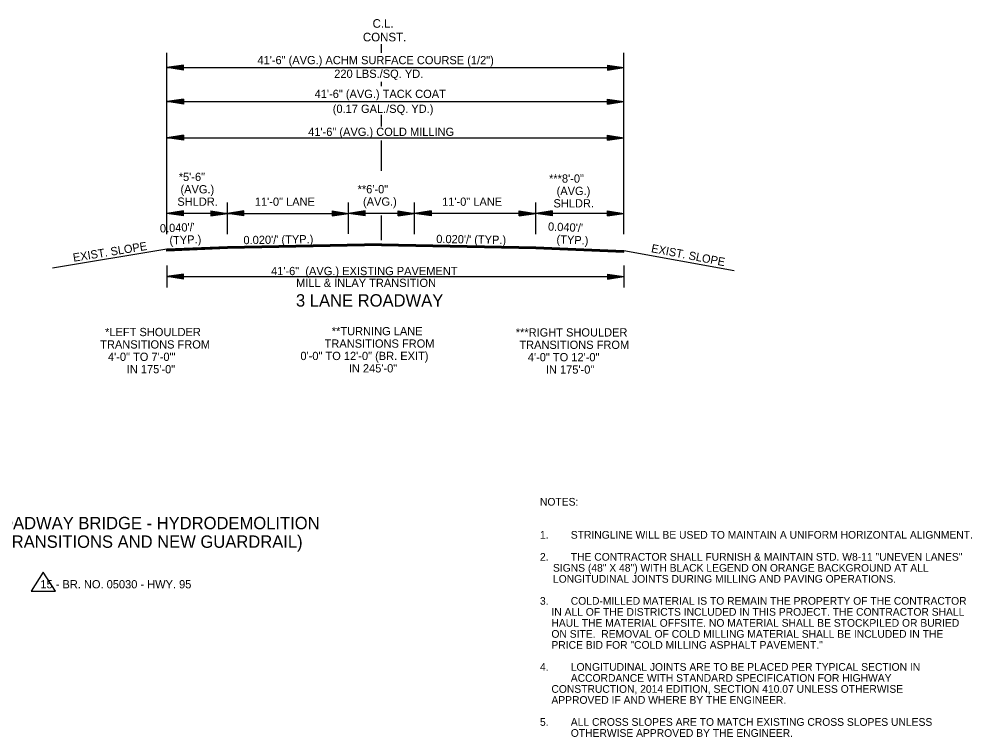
# Model space of a CAD drawing. Extents: x 542112 to 1930787, y -1968972 to 596640.
# Drawn here: x 544766 to 545631, y -1959870 to -1959218 of the extents above; entities that cross this region are included whole.
import ezdxf

# ---------------------------------------------------------------- set-up
doc = ezdxf.new("R2010")
doc.units = 0
for name, color, linetype in [('R_Border', 7, 'Continuous'), ('R_Border Notes', 7, 'Continuous'), ('R_Draft', 7, 'Continuous')]:
    doc.layers.add(name, color=color, linetype=linetype)

msp = doc.modelspace()

# ---------------------------------------------------------------- linework, layer by layer
at = {"layer": 'R_Border'}
for p, q in [((544787.78, -1959720.52), (544776.74, -1959737.82)), ((544798.82, -1959737.82), (544787.78, -1959720.52)), ((544776.74, -1959737.82), (544798.82, -1959737.82))]:
    msp.add_line(p, q, dxfattribs=at)
at = {"layer": 'R_Draft'}
for p, q in [((545095.05, -1959248.9), (545095.05, -1959241.04)), ((544900.05, -1959413.51), (544900.05, -1959248.87)), ((545315.05, -1959413.51), (545315.05, -1959248.87)), ((544915.05, -1959259.99), (544900.05, -1959262.24)), ((544915.05, -1959260.37), (544902.55, -1959262.24)), ((544915.05, -1959260.75), (544905.13, -1959262.24)), ((544915.05, -1959261.12), (544907.63, -1959262.24)), ((544915.05, -1959261.51), (544910.17, -1959262.24)), ((544915.05, -1959261.89), (544912.68, -1959262.24)), ((544915.05, -1959264.49), (544915.05, -1959259.99)), ((545300.05, -1959259.99), (545315.05, -1959262.24)), ((545300.05, -1959259.99), (545300.05, -1959264.49)), ((545300.05, -1959260.37), (545312.54, -1959262.24)), ((545300.05, -1959260.75), (545309.96, -1959262.24)), ((545300.05, -1959261.12), (545307.47, -1959262.24)), ((545300.05, -1959261.51), (545304.92, -1959262.24)), ((545300.05, -1959261.89), (545302.42, -1959262.24)), ((544900.05, -1959262.24), (545305.05, -1959262.24)), ((544915.05, -1959264.49), (544900.05, -1959262.24)), ((544915.05, -1959264.12), (544902.55, -1959262.24)), ((544915.05, -1959263.73), (544905.13, -1959262.24)), ((544915.05, -1959263.36), (544907.63, -1959262.24)), ((544915.05, -1959262.97), (544910.17, -1959262.24)), ((544915.05, -1959262.59), (544912.68, -1959262.24)), ((545300.05, -1959264.49), (545315.05, -1959262.24)), ((545300.05, -1959262.98), (545304.92, -1959262.24)), ((545300.05, -1959263.73), (545309.96, -1959262.24)), ((545300.05, -1959264.12), (545312.54, -1959262.24)), ((545300.05, -1959263.36), (545307.47, -1959262.24)), ((545300.05, -1959262.59), (545302.42, -1959262.24)), ((545095.05, -1959279.03), (545095.05, -1959275.35)), ((544900.05, -1959293.11), (545305.05, -1959293.11)), ((544915.25, -1959290.86), (544900.25, -1959293.11)), ((544915.25, -1959295.36), (544900.25, -1959293.11)), ((544915.25, -1959291.24), (544902.75, -1959293.11)), ((544915.25, -1959294.99), (544902.75, -1959293.11)), ((544915.25, -1959291.62), (544905.33, -1959293.11)), ((544915.25, -1959294.6), (544905.33, -1959293.11)), ((544915.25, -1959291.99), (544907.83, -1959293.11)), ((544915.25, -1959294.23), (544907.83, -1959293.11)), ((544915.25, -1959292.38), (544910.37, -1959293.11)), ((544915.25, -1959293.85), (544910.37, -1959293.11)), ((544915.25, -1959292.76), (544912.88, -1959293.11)), ((544915.25, -1959293.46), (544912.88, -1959293.11)), ((544915.25, -1959290.86), (544915.25, -1959295.36)), ((545300.05, -1959290.86), (545315.05, -1959293.11)), ((545300.05, -1959295.36), (545300.05, -1959290.86)), ((545300.05, -1959291.24), (545312.54, -1959293.11)), ((545300.05, -1959291.62), (545309.96, -1959293.11)), ((545300.05, -1959291.99), (545307.47, -1959293.11)), ((545300.05, -1959292.38), (545304.92, -1959293.11)), ((545300.05, -1959292.76), (545302.42, -1959293.11)), ((545300.05, -1959295.36), (545315.05, -1959293.11)), ((545300.05, -1959293.84), (545304.92, -1959293.11)), ((545300.05, -1959294.6), (545309.96, -1959293.11)), ((545300.05, -1959294.99), (545312.54, -1959293.11)), ((545300.05, -1959294.23), (545307.47, -1959293.11)), ((545300.05, -1959293.46), (545302.42, -1959293.11)), ((545095.05, -1959315.78), (545095.05, -1959305.26)), ((544900.05, -1959326.04), (545305.05, -1959326.04)), ((544915.25, -1959323.79), (544900.25, -1959326.04)), ((544915.25, -1959328.29), (544900.25, -1959326.04)), ((544915.25, -1959324.17), (544902.75, -1959326.04)), ((544915.25, -1959327.92), (544902.75, -1959326.04)), ((544915.25, -1959324.55), (544905.33, -1959326.04)), ((544915.25, -1959327.53), (544905.33, -1959326.04)), ((544915.25, -1959324.92), (544907.83, -1959326.04)), ((544915.25, -1959327.16), (544907.83, -1959326.04)), ((544915.25, -1959325.31), (544910.37, -1959326.04)), ((544915.25, -1959326.78), (544910.37, -1959326.04)), ((544915.25, -1959325.69), (544912.88, -1959326.04)), ((544915.25, -1959326.39), (544912.88, -1959326.04)), ((544915.25, -1959323.79), (544915.25, -1959328.29)), ((545095.05, -1959356.18), (545095.05, -1959328.63)), ((545300.05, -1959323.79), (545315.05, -1959326.04)), ((545300.05, -1959328.29), (545300.05, -1959323.79)), ((545300.05, -1959324.17), (545312.54, -1959326.04)), ((545300.05, -1959324.55), (545309.96, -1959326.04)), ((545300.05, -1959324.92), (545307.47, -1959326.04)), ((545300.05, -1959325.31), (545304.92, -1959326.04)), ((545300.05, -1959325.69), (545302.42, -1959326.04)), ((545300.05, -1959328.29), (545315.05, -1959326.04)), ((545300.05, -1959326.77), (545304.92, -1959326.04)), ((545300.05, -1959327.53), (545309.96, -1959326.04)), ((545300.05, -1959327.92), (545312.54, -1959326.04)), ((545300.05, -1959327.16), (545307.47, -1959326.04)), ((545300.05, -1959326.39), (545302.42, -1959326.04)), ((544955.05, -1959413.51), (544955.05, -1959384.79)), ((545065.05, -1959413.34), (545065.05, -1959384.79)), ((545125.05, -1959413.51), (545125.05, -1959384.79)), ((545235.05, -1959413.51), (545235.05, -1959384.79)), ((544915.05, -1959392.43), (544900.05, -1959394.68)), ((544955.05, -1959394.68), (544900.05, -1959394.68)), ((544915.05, -1959396.93), (544900.05, -1959394.68)), ((544915.05, -1959392.8), (544902.55, -1959394.68)), ((544915.05, -1959396.55), (544902.55, -1959394.68)), ((544915.05, -1959393.19), (544905.13, -1959394.68)), ((544915.05, -1959396.17), (544905.13, -1959394.68)), ((544915.05, -1959393.56), (544907.63, -1959394.68)), ((544915.05, -1959395.8), (544907.63, -1959394.68)), ((544915.05, -1959393.94), (544910.17, -1959394.68)), ((544915.05, -1959395.41), (544910.17, -1959394.68)), ((544915.05, -1959394.33), (544912.68, -1959394.68)), ((544915.05, -1959395.03), (544912.68, -1959394.68)), ((544915.05, -1959396.93), (544915.05, -1959392.43)), ((544940.05, -1959392.43), (544955.05, -1959394.68)), ((544940.05, -1959392.43), (544940.05, -1959396.93)), ((544940.05, -1959392.8), (544952.54, -1959394.68)), ((544940.05, -1959393.19), (544949.96, -1959394.68)), ((544940.05, -1959393.56), (544947.47, -1959394.68)), ((544940.05, -1959393.95), (544944.92, -1959394.68)), ((544940.05, -1959394.33), (544942.42, -1959394.68)), ((544940.05, -1959396.93), (544955.05, -1959394.68)), ((544940.05, -1959395.41), (544944.92, -1959394.68)), ((544940.05, -1959396.17), (544949.96, -1959394.68)), ((544940.05, -1959396.55), (544952.54, -1959394.68)), ((544940.05, -1959395.8), (544947.47, -1959394.68)), ((544940.05, -1959395.03), (544942.42, -1959394.68)), ((544970.05, -1959392.43), (544955.05, -1959394.68)), ((544970.05, -1959396.93), (544955.05, -1959394.68)), ((544955.05, -1959394.68), (545065.05, -1959394.68)), ((544970.05, -1959392.8), (544957.55, -1959394.68)), ((544970.05, -1959396.55), (544957.55, -1959394.68)), ((544970.05, -1959393.19), (544960.13, -1959394.68)), ((544970.05, -1959396.17), (544960.13, -1959394.68)), ((544970.05, -1959393.56), (544962.63, -1959394.68)), ((544970.05, -1959395.8), (544962.63, -1959394.68)), ((544970.05, -1959393.94), (544965.17, -1959394.68)), ((544970.05, -1959395.41), (544965.17, -1959394.68)), ((544970.05, -1959394.33), (544967.68, -1959394.68)), ((544970.05, -1959395.03), (544967.68, -1959394.68)), ((544970.05, -1959396.93), (544970.05, -1959392.43)), ((545050.05, -1959392.43), (545065.05, -1959394.68)), ((545050.05, -1959392.43), (545050.05, -1959396.93)), ((545050.05, -1959392.8), (545062.54, -1959394.68)), ((545050.05, -1959393.19), (545059.96, -1959394.68)), ((545050.05, -1959393.56), (545057.47, -1959394.68)), ((545050.05, -1959393.95), (545054.92, -1959394.68)), ((545050.05, -1959394.33), (545052.42, -1959394.68)), ((545050.05, -1959396.93), (545065.05, -1959394.68)), ((545050.05, -1959395.41), (545054.92, -1959394.68)), ((545050.05, -1959396.17), (545059.96, -1959394.68)), ((545050.05, -1959396.55), (545062.54, -1959394.68)), ((545050.05, -1959395.8), (545057.47, -1959394.68)), ((545050.05, -1959395.03), (545052.42, -1959394.68)), ((545080.05, -1959392.43), (545065.05, -1959394.68)), ((545125.05, -1959394.68), (545065.05, -1959394.68)), ((545080.05, -1959396.93), (545065.05, -1959394.68)), ((545080.05, -1959392.8), (545067.55, -1959394.68)), ((545080.05, -1959396.55), (545067.55, -1959394.68)), ((545080.05, -1959393.19), (545070.13, -1959394.68)), ((545080.05, -1959396.17), (545070.13, -1959394.68)), ((545080.05, -1959393.56), (545072.63, -1959394.68)), ((545080.05, -1959395.8), (545072.63, -1959394.68)), ((545080.05, -1959393.94), (545075.17, -1959394.68)), ((545080.05, -1959395.41), (545075.17, -1959394.68)), ((545080.05, -1959394.33), (545077.68, -1959394.68)), ((545080.05, -1959395.03), (545077.68, -1959394.68)), ((545080.05, -1959396.93), (545080.05, -1959392.43)), ((545095.05, -1959419.14), (545095.05, -1959396.63)), ((545110.05, -1959392.43), (545125.05, -1959394.68)), ((545110.05, -1959396.93), (545110.05, -1959392.43)), ((545110.05, -1959392.8), (545122.54, -1959394.68)), ((545110.05, -1959393.19), (545119.96, -1959394.68)), ((545110.05, -1959393.56), (545117.47, -1959394.68)), ((545110.05, -1959393.94), (545114.92, -1959394.68)), ((545110.05, -1959394.33), (545112.42, -1959394.68)), ((545110.05, -1959396.93), (545125.05, -1959394.68)), ((545110.05, -1959395.41), (545114.92, -1959394.68)), ((545110.05, -1959396.17), (545119.96, -1959394.68)), ((545110.05, -1959396.55), (545122.54, -1959394.68)), ((545110.05, -1959395.8), (545117.47, -1959394.68)), ((545110.05, -1959395.03), (545112.42, -1959394.68)), ((545140.05, -1959392.43), (545125.05, -1959394.68)), ((545140.05, -1959396.93), (545125.05, -1959394.68)), ((545235.05, -1959394.68), (545125.05, -1959394.68)), ((545140.05, -1959392.8), (545127.55, -1959394.68)), ((545140.05, -1959396.55), (545127.55, -1959394.68)), ((545140.05, -1959393.19), (545130.13, -1959394.68)), ((545140.05, -1959396.17), (545130.13, -1959394.68)), ((545140.05, -1959393.56), (545132.63, -1959394.68)), ((545140.05, -1959395.8), (545132.63, -1959394.68)), ((545140.05, -1959393.95), (545135.17, -1959394.68)), ((545140.05, -1959395.41), (545135.17, -1959394.68)), ((545140.05, -1959394.33), (545137.68, -1959394.68)), ((545140.05, -1959395.03), (545137.68, -1959394.68)), ((545140.05, -1959392.43), (545140.05, -1959396.93)), ((545220.05, -1959392.43), (545235.05, -1959394.68)), ((545220.05, -1959396.93), (545220.05, -1959392.43)), ((545220.05, -1959392.8), (545232.54, -1959394.68)), ((545220.05, -1959393.19), (545229.96, -1959394.68)), ((545220.05, -1959393.56), (545227.47, -1959394.68)), ((545220.05, -1959393.94), (545224.92, -1959394.68)), ((545220.05, -1959394.33), (545222.42, -1959394.68)), ((545220.05, -1959396.93), (545235.05, -1959394.68)), ((545220.05, -1959395.41), (545224.92, -1959394.68)), ((545220.05, -1959396.17), (545229.96, -1959394.68)), ((545220.05, -1959396.55), (545232.54, -1959394.68)), ((545220.05, -1959395.8), (545227.47, -1959394.68)), ((545220.05, -1959395.03), (545222.42, -1959394.68)), ((545250.05, -1959392.43), (545235.05, -1959394.68)), ((545305.05, -1959394.68), (545235.05, -1959394.68)), ((545250.05, -1959396.93), (545235.05, -1959394.68)), ((545250.05, -1959392.8), (545237.55, -1959394.68)), ((545250.05, -1959396.55), (545237.55, -1959394.68)), ((545250.05, -1959393.19), (545240.13, -1959394.68)), ((545250.05, -1959396.17), (545240.13, -1959394.68)), ((545250.05, -1959393.56), (545242.63, -1959394.68)), ((545250.05, -1959395.8), (545242.63, -1959394.68)), ((545250.05, -1959393.95), (545245.17, -1959394.68)), ((545250.05, -1959395.41), (545245.17, -1959394.68)), ((545250.05, -1959394.33), (545247.68, -1959394.68)), ((545250.05, -1959395.03), (545247.68, -1959394.68)), ((545250.05, -1959392.43), (545250.05, -1959396.93)), ((545300.05, -1959392.43), (545315.05, -1959394.68)), ((545300.05, -1959396.93), (545300.05, -1959392.43)), ((545300.05, -1959392.8), (545312.54, -1959394.68)), ((545300.05, -1959393.19), (545309.96, -1959394.68)), ((545300.05, -1959393.56), (545307.47, -1959394.68)), ((545300.05, -1959393.94), (545304.92, -1959394.68)), ((545300.05, -1959394.33), (545302.42, -1959394.68)), ((545300.05, -1959396.93), (545315.05, -1959394.68)), ((545300.05, -1959395.41), (545304.92, -1959394.68)), ((545300.05, -1959396.17), (545309.96, -1959394.68)), ((545300.05, -1959396.55), (545312.54, -1959394.68)), ((545300.05, -1959395.8), (545307.47, -1959394.68)), ((545300.05, -1959395.03), (545302.42, -1959394.68)), ((544955.05, -1959425.08), (544900.05, -1959427.28)), ((544955.05, -1959425.38), (544900.05, -1959427.58)), ((544955.05, -1959425.68), (544900.05, -1959427.88)), ((544955.05, -1959425.98), (544900.05, -1959428.18)), ((544955.05, -1959426.28), (544900.05, -1959428.48)), ((545095.05, -1959422.28), (544955.05, -1959425.08)), ((545095.05, -1959422.58), (544955.05, -1959425.38)), ((545095.06, -1959422.88), (544955.05, -1959425.68)), ((545095.07, -1959423.18), (544955.05, -1959425.98)), ((545095.07, -1959423.48), (544955.05, -1959426.28)), ((545095.08, -1959423.78), (544955.05, -1959426.58)), ((545095.08, -1959423.95), (544955.05, -1959426.75)), ((545095.01, -1959423.95), (545235.05, -1959426.75)), ((545095.02, -1959423.48), (545235.05, -1959426.28)), ((545095.02, -1959423.78), (545235.05, -1959426.58)), ((545095.03, -1959423.18), (545235.05, -1959425.98)), ((545095.04, -1959422.58), (545235.05, -1959425.38)), ((545095.04, -1959422.88), (545235.05, -1959425.68)), ((545095.05, -1959422.28), (545235.05, -1959425.08)), ((545235.05, -1959425.08), (545315.05, -1959428.28)), ((545235.05, -1959425.38), (545315.05, -1959428.58)), ((545235.05, -1959425.68), (545315.05, -1959428.88)), ((545235.05, -1959425.98), (545315.05, -1959429.18)), ((545235.05, -1959426.28), (545315.05, -1959429.48)), ((544900.05, -1959427.28), (544796.36, -1959444.56)), ((544955.05, -1959426.58), (544900.05, -1959428.78)), ((544955.05, -1959426.75), (544900.05, -1959428.95)), ((544900.05, -1959428.95), (544900.05, -1959427.28)), ((545235.05, -1959426.58), (545315.05, -1959429.78)), ((545235.05, -1959426.75), (545315.05, -1959429.95)), ((545315.05, -1959428.28), (545415.12, -1959446.66)), ((545315.05, -1959429.95), (545315.05, -1959428.28)), ((544900.05, -1959442.14), (544900.05, -1959462.14)), ((545315.05, -1959442.14), (545315.05, -1959462.14)), ((544915.05, -1959449.89), (544900.05, -1959452.14)), ((544900.05, -1959452.14), (545305.05, -1959452.14)), ((544915.05, -1959454.39), (544900.05, -1959452.14)), ((544915.05, -1959450.27), (544902.55, -1959452.14)), ((544915.05, -1959454.02), (544902.55, -1959452.14)), ((544915.05, -1959450.65), (544905.13, -1959452.14)), ((544915.05, -1959453.63), (544905.13, -1959452.14)), ((544915.05, -1959451.02), (544907.63, -1959452.14)), ((544915.05, -1959453.26), (544907.63, -1959452.14)), ((544915.05, -1959451.41), (544910.17, -1959452.14)), ((544915.05, -1959452.87), (544910.17, -1959452.14)), ((544915.05, -1959451.79), (544912.68, -1959452.14)), ((544915.05, -1959452.49), (544912.68, -1959452.14)), ((544915.05, -1959454.39), (544915.05, -1959449.89)), ((545300.05, -1959449.89), (545315.05, -1959452.14)), ((545300.05, -1959449.89), (545300.05, -1959454.39)), ((545300.05, -1959450.27), (545312.54, -1959452.14)), ((545300.05, -1959450.65), (545309.96, -1959452.14)), ((545300.05, -1959451.02), (545307.47, -1959452.14)), ((545300.05, -1959451.41), (545304.92, -1959452.14)), ((545300.05, -1959451.79), (545302.42, -1959452.14)), ((545300.05, -1959454.39), (545315.05, -1959452.14)), ((545300.05, -1959452.88), (545304.92, -1959452.14)), ((545300.05, -1959453.63), (545309.96, -1959452.14)), ((545300.05, -1959454.02), (545312.54, -1959452.14)), ((545300.05, -1959453.26), (545307.47, -1959452.14)), ((545300.05, -1959452.49), (545302.42, -1959452.14))]:
    msp.add_line(p, q, dxfattribs=at)

# ---------------------------------------------------------------- texts
at = {"layer": 'R_Border Notes'}
for s, p in [('NOTES: ', (545238.85, -1959660.18)), ('1.', (545238.85, -1959690.18)), ('STRINGLINE WILL BE USED TO MAINTAIN A UNIFORM HORIZONTAL ALIGNMENT.', (545266.85, -1959690.18)), ('2.', (545238.85, -1959710.18)), ('THE CONTRACTOR SHALL FURNISH & MAINTAIN STD. W8-11 "UNEVEN LANES" ', (545266.85, -1959710.18)), ('    SIGNS (48" X 48") WITH BLACK LEGEND ON ORANGE BACKGROUND AT ALL ', (545240.25, -1959720.18)), ('    LONGITUDINAL JOINTS DURING MILLING AND PAVING OPERATIONS.', (545240.25, -1959730.18)), ('3.', (545238.85, -1959750.18)), ('COLD-MILLED MATERIAL IS TO REMAIN THE PROPERTY OF THE CONTRACTOR', (545266.85, -1959750.18)), ('    IN ALL OF THE DISTRICTS INCLUDED IN THIS PROJECT. THE CONTRACTOR SHALL', (545238.85, -1959760.18)), ('    HAUL THE MATERIAL OFFSITE. NO MATERIAL SHALL BE STOCKPILED OR BURIED', (545238.85, -1959770.18)), ('    ON SITE.  REMOVAL OF COLD MILLING MATERIAL SHALL BE INCLUDED IN THE', (545238.85, -1959780.18)), ('    PRICE BID FOR "COLD MILLING ASPHALT PAVEMENT."', (545238.85, -1959790.18)), ('4.', (545238.85, -1959810.18)), ('LONGITUDINAL JOINTS ARE TO BE PLACED PER TYPICAL SECTION IN ', (545266.85, -1959810.18)), ('ACCORDANCE WITH STANDARD SPECIFICATION FOR HIGHWAY', (545266.85, -1959820.18)), ('    CONSTRUCTION, 2014 EDITION, SECTION 410.07 UNLESS OTHERWISE', (545238.85, -1959830.18)), ('    APPROVED IF AND WHERE BY THE ENGINEER.', (545238.85, -1959840.18)), ('5.', (545238.85, -1959860.18)), ('ALL CROSS SLOPES ARE TO MATCH EXISTING CROSS SLOPES UNLESS ', (545266.85, -1959860.18)), ('OTHERWISE APPROVED BY THE ENGINEER.', (545266.85, -1959870.18))]:
    msp.add_text(s, height=7, dxfattribs=at).set_placement(p)
at = {"layer": 'R_Draft'}
for s, height, p in [('C.L.', 7.8, (545086.86, -1959226.11)), ('CONST.', 7.8, (545078.08, -1959238.47)), ('41\'-6" (AVG.) ACHM SURFACE COURSE (1/2")', 7.5, (544982.31, -1959259.23)), ('220 LBS./SQ. YD. ', 7.5, (545052.06, -1959271.62)), ('41\'-6" (AVG.) TACK COAT', 7.5, (545034.25, -1959289.91)), ('(0.17 GAL./SQ. YD.)', 7.5, (545050.7, -1959303.45)), ('41\'-6" (AVG.) COLD MILLING', 7.5, (545028.4, -1959324.37)), ('*5\'-6"', 7.5, (544910.86, -1959365.31)), ('***8\'-0" ', 7.5, (545247.1, -1959366.81)), ('(AVG.)', 7.5, (544912.43, -1959376.56)), ('**6\'-0"', 7.5, (545073.26, -1959376.47)), (' (AVG.)', 7.5, (545251.18, -1959378.06)), ('SHLDR.', 7.5, (544909.59, -1959387.81)), ('11\'-0" LANE', 7.5, (544979.99, -1959387.81)), ('(AVG.)', 7.5, (545078.19, -1959387.72)), ('11\'-0" LANE', 7.5, (545149.99, -1959387.81)), (' SHLDR.', 7.5, (545248.34, -1959389.31)), ('41\'-6"  (AVG.) EXISTING PAVEMENT', 7.5, (544994.7, -1959450.82)), ('MILL & INLAY TRANSITION', 7.5, (545017.44, -1959461.54)), ('3 LANE ROADWAY', 11.25, (545017.32, -1959479.38)), ('*LEFT SHOULDER', 7.5, (544844.01, -1959506.22)), ('**TURNING LANE', 7.5, (545049.81, -1959505.44)), ('***RIGHT SHOULDER', 7.5, (545216.86, -1959506.55)), ('TRANSITIONS FROM', 7.5, (544839.55, -1959517.47)), ('TRANSITIONS FROM', 7.5, (545043.32, -1959516.69)), ('TRANSITIONS FROM', 7.5, (545220.13, -1959517.8)), ('4\'-0" TO 7\'-0"\'', 7.5, (544846.63, -1959528.72)), ('0\'-0" TO 12\'-0" (BR. EXIT)', 7.5, (545021.35, -1959527.94)), ('4\'-0" TO 12\'-0"', 7.5, (545227.84, -1959529.05)), (' IN 175\'-0"', 7.5, (544860.87, -1959539.97)), (' IN 245\'-0" ', 7.5, (545062.51, -1959539.19)), (' IN 175\'-0" ', 7.5, (545241.45, -1959540.3)), ('43 FT. CLEAR ROADWAY BRIDGE - HYDRODEMOLITION', 11.25, (544635.87, -1959681.62)), ('(ROADWAY TRANSITIONS AND NEW GUARDRAIL)', 11.25, (544663.11, -1959698.49)), ('15 - BR. NO. 05030 - HWY. 95', 7.5, (544785.22, -1959735.31))]:
    msp.add_text(s, height=height, dxfattribs=at).set_placement(p)
for s, rotation, p in [("  0.040'/'", 2.44797, (544888.34, -1959412.36)), ("  0.040'/'", 357.55203, (545240.47, -1959410.07)), (' (TYP.)', 2.44797, (544899.77, -1959423.13)), ("0.020'/' (TYP.)", 0.87191, (544969.67, -1959422.74)), ("0.020'/' (TYP.)", 359.12809, (545144.65, -1959421.61)), (' (TYP.)', 357.55203, (545250.94, -1959421.78)), ('EXIST. SLOPE', 9.15344, (544815.44, -1959438.67)), ('EXIST. SLOPE', 349.11714, (545339.43, -1959429.88))]:
    msp.add_text(s, height=7.5, rotation=rotation, dxfattribs=at).set_placement(p)

doc.saveas('drawing.dxf')
